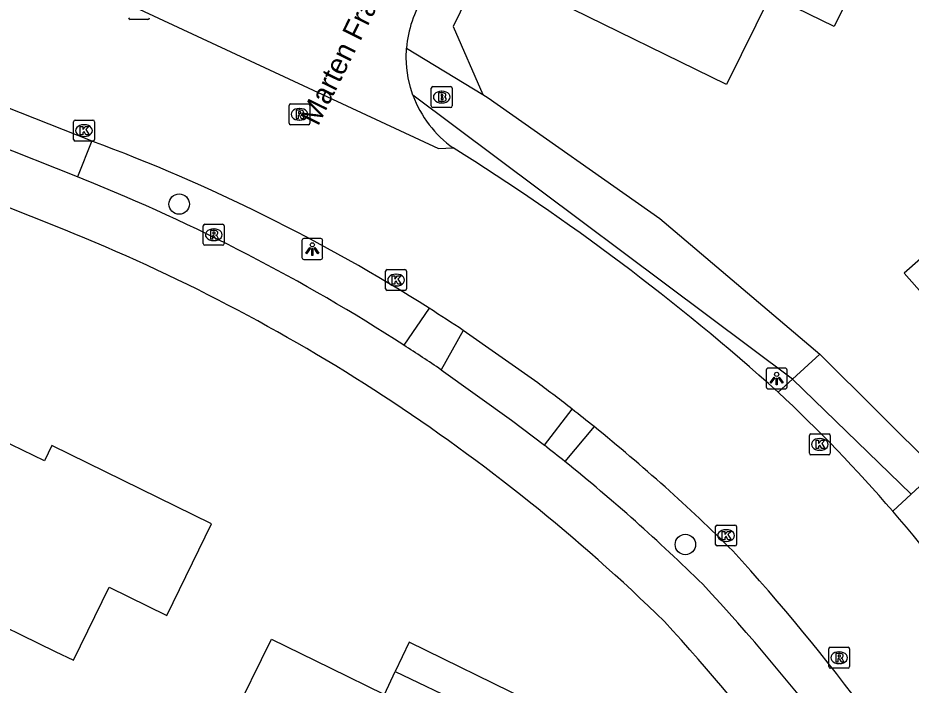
# Model space of a CAD drawing. Extents: x 157321 to 158827, y 386650 to 388532.
# Drawn here: x 158442.81 to 158485.6, y 387270.87 to 387302.85 of the extents above; entities that cross this region are included whole.
import ezdxf

# ---------------------------------------------------------------- set-up
doc = ezdxf.new("R2010")
doc.units = 0
for name, color, linetype in [('IMGEO_Berm_groen', 7, 'Continuous'), ('IMGEO_Boom', 7, 'Continuous'), ('IMGEO_Brandkraan', 7, 'Continuous'), ('IMGEO_Groenvoorziening', 7, 'Continuous'), ('IMGEO_Kolk', 7, 'Continuous'), ('IMGEO_Lichtpunt', 7, 'Continuous'), ('IMGEO_Openbare_ruimte_label', 7, 'Continuous'), ('IMGEO_Pand', 7, 'Continuous'), ('IMGEO_Pand_overbouw', 7, 'Continuous'), ('IMGEO_Rijbaan_lokaal_gesloten', 7, 'Continuous'), ('IMGEO_Rioolput', 7, 'Continuous'), ('IMGEO_Voetpad_open', 7, 'Continuous')]:
    doc.layers.add(name, color=color, linetype=linetype)

msp = doc.modelspace()

# ---------------------------------------------------------------- linework, layer by layer
at = {"layer": 'IMGEO_Berm_groen'}
for points in [[(158462.506, 387288.933), (158461.305, 387287.16)], [(158470.412, 387283.258), (158469.016, 387281.579)]]:
    msp.add_lwpolyline(points, dxfattribs=at)
at = {"layer": 'IMGEO_Boom'}
for centre in [(158450.537, 387293.922), (158474.781, 387277.609)]:
    msp.add_circle(centre, 0.489, dxfattribs=at)
at = {"layer": 'IMGEO_Brandkraan'}
for p, q in [((158462.612, 387298.625), (158462.612, 387299.477)), ((158462.687, 387299.551), (158463.539, 387299.551)), ((158463.1, 387299.331), (158463.125, 387299.331)), ((158463.613, 387299.477), (158463.613, 387298.625)), ((158463.539, 387298.551), (158462.687, 387298.551)), ((158463.123, 387298.771), (158463.098, 387298.771))]:
    msp.add_line(p, q, dxfattribs=at)
for points in [[(158462.612, 387298.625), (158462.612, 387299.477)], [(158462.687, 387299.551), (158463.539, 387299.551)], [(158462.96, 387299.251), (158462.96, 387298.851), (158463.173, 387298.851)], [(158463.191, 387299.251), (158462.96, 387299.251)], [(158463.613, 387299.477), (158463.613, 387298.625)], [(158463.139, 387299.17), (158463.085, 387299.17), (158463.085, 387299.094)], [(158463.085, 387299.094), (158463.138, 387299.094)], [(158463.147, 387299.018), (158463.085, 387299.018), (158463.085, 387298.937)], [(158463.085, 387298.937), (158463.147, 387298.937)], [(158463.539, 387298.551), (158462.687, 387298.551)]]:
    msp.add_lwpolyline(points, dxfattribs=at)
for centre, radius, start, end in [((158462.689, 387299.475), 0.0765, 91.552, 178.448), ((158462.689, 387299.475), 0.0765, 91.552, 178.448), ((158463.195, 387299.106), 0.145, 59.4692, 91.5367), ((158463.537, 387299.475), 0.0765, 1.552, 88.448), ((158463.537, 387299.475), 0.0765, 1.552, 88.448), ((158463.14, 387299.132), 0.0379, 267.8285, 90.9355), ((158463.148, 387298.977), 0.0404, 269.8759, 90.5077), ((158463.179, 387299.102), 0.251, 268.6676, 293.5347), ((158463.22, 387299.153), 0.0922, 285.5137, 58.1501), ((158463.225, 387298.961), 0.105, 301.3115, 78.989), ((158462.689, 387298.627), 0.0765, 181.552, 268.448), ((158462.689, 387298.627), 0.0765, 181.552, 268.448), ((158463.537, 387298.627), 0.0765, 271.552, 358.448), ((158463.537, 387298.627), 0.0765, 271.552, 358.448)]:
    msp.add_arc(centre, radius, start, end, dxfattribs=at)
for centre, major_axis, ratio, start_param, end_param in [((158463.099, 387299.051), (-0.387, 0.002), 0.722429, 4.712389, 7.853982), ((158463.124, 387299.051), (-0.39, 0.002), 0.717154, 1.570796, 4.712389)]:
    msp.add_ellipse(centre, major_axis=major_axis, ratio=ratio, start_param=start_param, end_param=end_param, dxfattribs=at)
at = {"layer": 'IMGEO_Groenvoorziening'}
msp.add_lwpolyline([(158468.729, 387312.824), (158463.66, 387302.435), (158465.081, 387299.176)], dxfattribs=at)
at = {"layer": 'IMGEO_Kolk'}
for p, q in [((158449.043, 387302.775), (158448.191, 387302.775)), ((158445.479, 387297.019), (158445.479, 387297.871)), ((158445.554, 387297.945), (158446.406, 387297.945)), ((158445.967, 387297.725), (158445.992, 387297.725)), ((158446.48, 387297.871), (158446.48, 387297.019)), ((158445.99, 387297.165), (158445.965, 387297.165)), ((158446.406, 387296.945), (158445.554, 387296.945)), ((158460.425, 387289.858), (158460.425, 387290.71)), ((158460.5, 387290.784), (158461.352, 387290.784)), ((158461.426, 387290.71), (158461.426, 387289.858)), ((158460.913, 387290.564), (158460.938, 387290.564)), ((158460.936, 387290.004), (158460.911, 387290.004)), ((158461.352, 387289.784), (158460.5, 387289.784)), ((158480.722, 387281.981), (158480.722, 387282.833)), ((158480.797, 387282.907), (158481.649, 387282.907)), ((158481.21, 387282.687), (158481.235, 387282.687)), ((158481.723, 387282.833), (158481.723, 387281.981)), ((158481.233, 387282.127), (158481.208, 387282.127)), ((158481.649, 387281.907), (158480.797, 387281.907)), ((158476.231, 387277.613), (158476.231, 387278.465)), ((158476.306, 387278.539), (158477.158, 387278.539)), ((158476.719, 387278.319), (158476.744, 387278.319)), ((158477.232, 387278.465), (158477.232, 387277.613)), ((158477.158, 387277.539), (158476.306, 387277.539)), ((158476.742, 387277.759), (158476.717, 387277.759))]:
    msp.add_line(p, q, dxfattribs=at)
for points in [[(158449.043, 387302.775), (158448.191, 387302.775)], [(158445.479, 387297.019), (158445.479, 387297.871)], [(158445.554, 387297.945), (158446.406, 387297.945)], [(158445.8, 387297.645), (158445.923, 387297.645), (158445.923, 387297.494), (158446.053, 387297.645), (158446.217, 387297.645), (158446.071, 387297.494), (158446.224, 387297.245), (158446.072, 387297.245), (158445.987, 387297.409), (158445.923, 387297.342), (158445.923, 387297.245), (158445.8, 387297.245), (158445.8, 387297.645)], [(158446.48, 387297.871), (158446.48, 387297.019)], [(158446.406, 387296.945), (158445.554, 387296.945)], [(158460.425, 387289.858), (158460.425, 387290.71)], [(158460.5, 387290.784), (158461.352, 387290.784)], [(158461.426, 387290.71), (158461.426, 387289.858)], [(158460.746, 387290.484), (158460.869, 387290.484), (158460.869, 387290.333), (158460.999, 387290.484), (158461.163, 387290.484), (158461.017, 387290.333), (158461.17, 387290.084), (158461.018, 387290.084), (158460.933, 387290.248), (158460.869, 387290.181), (158460.869, 387290.084), (158460.746, 387290.084), (158460.746, 387290.484)], [(158461.352, 387289.784), (158460.5, 387289.784)], [(158480.722, 387281.981), (158480.722, 387282.833)], [(158480.797, 387282.907), (158481.649, 387282.907)], [(158481.043, 387282.607), (158481.166, 387282.607), (158481.166, 387282.456), (158481.296, 387282.607), (158481.46, 387282.607), (158481.314, 387282.456), (158481.467, 387282.207), (158481.315, 387282.207), (158481.23, 387282.371), (158481.166, 387282.304), (158481.166, 387282.207), (158481.043, 387282.207), (158481.043, 387282.607)], [(158481.723, 387282.833), (158481.723, 387281.981)], [(158481.649, 387281.907), (158480.797, 387281.907)], [(158476.231, 387277.613), (158476.231, 387278.465)], [(158476.306, 387278.539), (158477.158, 387278.539)], [(158477.232, 387278.465), (158477.232, 387277.613)], [(158476.552, 387278.239), (158476.675, 387278.239), (158476.675, 387278.088), (158476.805, 387278.239), (158476.969, 387278.239), (158476.823, 387278.088), (158476.976, 387277.839), (158476.824, 387277.839), (158476.739, 387278.003), (158476.675, 387277.936), (158476.675, 387277.839), (158476.552, 387277.839), (158476.552, 387278.239)], [(158477.158, 387277.539), (158476.306, 387277.539)]]:
    msp.add_lwpolyline(points, dxfattribs=at)
for centre, start, end in [((158448.193, 387302.851), 181.552, 268.448), ((158448.193, 387302.851), 181.552, 268.448), ((158449.041, 387302.851), 271.552, 358.448), ((158449.041, 387302.851), 271.552, 358.448), ((158445.556, 387297.869), 91.552, 178.448), ((158445.556, 387297.869), 91.552, 178.448), ((158446.404, 387297.869), 1.552, 88.448), ((158446.404, 387297.869), 1.552, 88.448), ((158445.556, 387297.021), 181.552, 268.448), ((158445.556, 387297.021), 181.552, 268.448), ((158446.404, 387297.021), 271.552, 358.448), ((158446.404, 387297.021), 271.552, 358.448), ((158460.502, 387290.708), 91.552, 178.448), ((158460.502, 387290.708), 91.552, 178.448), ((158461.35, 387290.708), 1.552, 88.448), ((158461.35, 387290.708), 1.552, 88.448), ((158460.502, 387289.86), 181.552, 268.448), ((158460.502, 387289.86), 181.552, 268.448), ((158461.35, 387289.86), 271.552, 358.448), ((158461.35, 387289.86), 271.552, 358.448), ((158480.799, 387282.831), 91.552, 178.448), ((158480.799, 387282.831), 91.552, 178.448), ((158481.647, 387282.831), 1.552, 88.448), ((158481.647, 387282.831), 1.552, 88.448), ((158480.799, 387281.983), 181.552, 268.448), ((158480.799, 387281.983), 181.552, 268.448), ((158481.647, 387281.983), 271.552, 358.448), ((158481.647, 387281.983), 271.552, 358.448), ((158476.308, 387278.463), 91.552, 178.448), ((158476.308, 387278.463), 91.552, 178.448), ((158477.156, 387278.463), 1.552, 88.448), ((158477.156, 387278.463), 1.552, 88.448), ((158476.308, 387277.615), 181.552, 268.448), ((158476.308, 387277.615), 181.552, 268.448), ((158477.156, 387277.615), 271.552, 358.448), ((158477.156, 387277.615), 271.552, 358.448)]:
    msp.add_arc(centre, 0.0765, start, end, dxfattribs=at)
for centre, major_axis, ratio, start_param, end_param in [((158445.966, 387297.445), (-0.387, 0.002), 0.722429, 4.712389, 7.853982), ((158445.991, 387297.445), (-0.39, 0.002), 0.717154, 1.570796, 4.712389), ((158460.912, 387290.284), (-0.387, 0.002), 0.722429, 4.712389, 7.853982), ((158460.937, 387290.284), (-0.39, 0.002), 0.717154, 1.570796, 4.712389), ((158481.209, 387282.407), (-0.387, 0.002), 0.722429, 4.712389, 7.853982), ((158481.234, 387282.407), (-0.39, 0.002), 0.717154, 1.570796, 4.712389), ((158476.718, 387278.039), (-0.387, 0.002), 0.722429, 4.712389, 7.853982), ((158476.743, 387278.039), (-0.39, 0.002), 0.717154, 1.570796, 4.712389)]:
    msp.add_ellipse(centre, major_axis=major_axis, ratio=ratio, start_param=start_param, end_param=end_param, dxfattribs=at)
at = {"layer": 'IMGEO_Lichtpunt'}
for p, q in [((158456.414, 387292.173), (158456.414, 387291.366)), ((158456.414, 387292.173), (158456.414, 387291.366)), ((158457.316, 387292.268), (158456.508, 387292.268)), ((158457.316, 387292.268), (158456.508, 387292.268)), ((158457.41, 387291.366), (158457.41, 387292.173)), ((158457.41, 387291.366), (158457.41, 387292.173)), ((158456.508, 387291.272), (158457.316, 387291.272)), ((158456.508, 387291.272), (158457.316, 387291.272)), ((158479.559, 387286.063), (158478.751, 387286.063)), ((158479.559, 387286.063), (158478.751, 387286.063)), ((158478.657, 387285.968), (158478.657, 387285.161)), ((158478.657, 387285.968), (158478.657, 387285.161)), ((158479.653, 387285.161), (158479.653, 387285.968)), ((158479.653, 387285.161), (158479.653, 387285.968)), ((158478.751, 387285.067), (158479.559, 387285.067)), ((158478.751, 387285.067), (158479.559, 387285.067))]:
    msp.add_line(p, q, dxfattribs=at)
for points in [[(158456.788, 387291.837), (158456.827, 387291.809), (158456.639, 387291.547), (158456.601, 387291.574), (158456.788, 387291.837)], [(158456.89, 387291.789), (158456.937, 387291.789), (158456.937, 387291.467), (158456.89, 387291.467), (158456.89, 387291.789)], [(158457, 387291.809), (158457.038, 387291.836), (158457.225, 387291.574), (158457.186, 387291.546), (158457, 387291.809)], [(158479.031, 387285.632), (158479.07, 387285.604), (158478.882, 387285.342), (158478.844, 387285.369), (158479.031, 387285.632)], [(158479.133, 387285.584), (158479.18, 387285.584), (158479.18, 387285.262), (158479.133, 387285.262), (158479.133, 387285.584)], [(158479.243, 387285.604), (158479.281, 387285.631), (158479.468, 387285.369), (158479.429, 387285.341), (158479.243, 387285.604)]]:
    msp.add_lwpolyline(points, dxfattribs=at)
for centre in [(158456.913, 387291.971), (158479.156, 387285.766)]:
    msp.add_circle(centre, 0.0994, dxfattribs=at)
for centre, start, end in [((158456.508, 387292.173), 90, 180), ((158456.508, 387292.173), 90, 180), ((158457.316, 387292.173), 0, 90), ((158457.316, 387292.173), 0, 90), ((158456.508, 387291.366), 180, 270), ((158456.508, 387291.366), 180, 270), ((158457.316, 387291.366), 270, 0), ((158457.316, 387291.366), 270, 360), ((158478.751, 387285.968), 90, 180), ((158478.751, 387285.968), 90, 180), ((158479.559, 387285.968), 0, 90), ((158479.559, 387285.968), 0, 90), ((158478.751, 387285.161), 180, 270), ((158478.751, 387285.161), 180, 270), ((158479.559, 387285.161), 270, 0), ((158479.559, 387285.161), 270, 360)]:
    msp.add_arc(centre, 0.0946, start, end, dxfattribs=at)
at = {"layer": 'IMGEO_Pand'}
for points in [[(158485.11, 387308.9), (158481.91, 387302.43), (158478.858, 387303.935), (158476.75, 387299.66), (158468.66, 387303.61), (158472.39, 387311.24), (158476.64, 387309.149), (158478.191, 387312.303), (158485.11, 387308.9)], [(158497.91, 387291.06), (158497.972, 387292.698), (158500, 387294.464), (158500.34, 387294.76), (158500, 387295.15), (158498.548, 387296.817), (158500.205, 387298.261), (158497.149, 387301.769), (158495.492, 387300.326), (158495.07, 387300.81), (158494.764, 387300.542), (158491, 387297.25), (158491.79, 387296.35), (158485.26, 387290.61), (158488.78, 387286.63), (158489.372, 387287.15), (158495.873, 387279.752), (158498.872, 387282.386), (158499.662, 387281.487), (158500, 387281.784), (158503.41, 387284.78), (158500, 387288.674), (158497.91, 387291.06)], [(158452.088, 387278.596), (158444.439, 387282.348), (158444.086, 387281.616), (158441.979, 387282.634)], [(158440.547, 387274.464), (158444.604, 387272.483), (158445.47, 387272.06), (158447.181, 387275.559), (158449.94, 387274.21), (158452.088, 387278.596)], [(158451.101, 387265.21), (158454.959, 387273.079), (158457.768, 387271.698), (158460.364, 387270.421), (158460.887, 387271.523), (158464.227, 387269.921)]]:
    msp.add_lwpolyline(points, dxfattribs=at)
at = {"layer": 'IMGEO_Pand_overbouw'}
msp.add_lwpolyline([(158461.557, 387272.935), (158460.887, 387271.523), (158464.227, 387269.921), (158466.576, 387268.794), (158467.225, 387270.153)], close=True, dxfattribs=at)
at = {"layer": 'IMGEO_Rijbaan_lokaal_gesloten'}
for points in [[(158448.774, 387303.642), (158448.62, 387303.273), (158462.957, 387296.583), (158463.667, 387296.613)], [(158461.733, 387299.141), (158461.614, 387299.508), (158461.503, 387299.974), (158461.434, 387300.447), (158461.408, 387300.925), (158461.425, 387301.403)], [(158442.232, 387298.584), (158446.358, 387296.947)], [(158467.712, 387285.353), (158464.144, 387287.867)]]:
    msp.add_lwpolyline(points, dxfattribs=at)
for centre, radius, start, end in [((158466.76, 387300.975), 5.352, 147.1452, 175.4166), ((158466.75, 387300.975), 5.341, 200.0821, 234.7522), ((158416.406, 387216.319), 86.011, 57.5901, 69.62092), ((158404.129, 387201.288), 112.391, 48.07749, 58.01198), ((158418.636, 387219.732), 81.935, 56.26085, 57.62751), ((158418.125, 387218.718), 83.061, 51.9116, 53.3447), ((158430.661, 387232.633), 71.351, 40.74919, 47.11251), ((158413.982, 387213.358), 89.835, 51.08643, 51.94116), ((158415.943, 387215.834), 86.677, 45.16692, 51.06679), ((158407.464, 387212.973), 101.758, 31.53065, 40.60987), ((158401.414, 387208.462), 102.276, 30.81213, 42.30553)]:
    msp.add_arc(centre, radius, start, end, dxfattribs=at)
at = {"layer": 'IMGEO_Rioolput'}
for p, q in [((158455.798, 387297.8), (158455.798, 387298.652)), ((158455.873, 387298.726), (158456.725, 387298.726)), ((158456.286, 387298.506), (158456.311, 387298.506)), ((158456.799, 387298.652), (158456.799, 387297.8)), ((158456.725, 387297.726), (158455.873, 387297.726)), ((158456.309, 387297.946), (158456.284, 387297.946)), ((158451.693, 387292.028), (158451.693, 387292.88)), ((158451.768, 387292.954), (158452.62, 387292.954)), ((158452.694, 387292.88), (158452.694, 387292.028)), ((158452.181, 387292.734), (158452.206, 387292.734)), ((158452.204, 387292.174), (158452.179, 387292.174)), ((158452.62, 387291.954), (158451.768, 387291.954)), ((158481.647, 387271.756), (158481.647, 387272.608)), ((158481.722, 387272.682), (158482.574, 387272.682)), ((158482.135, 387272.462), (158482.16, 387272.462)), ((158482.648, 387272.608), (158482.648, 387271.756)), ((158482.158, 387271.902), (158482.133, 387271.902)), ((158482.574, 387271.682), (158481.722, 387271.682))]:
    msp.add_line(p, q, dxfattribs=at)
for points in [[(158455.798, 387297.8), (158455.798, 387298.652)], [(158455.873, 387298.726), (158456.725, 387298.726)], [(158456.387, 387298.424), (158456.135, 387298.426), (158456.135, 387298.026)], [(158456.799, 387298.652), (158456.799, 387297.8)], [(158456.135, 387298.026), (158456.259, 387298.026), (158456.259, 387298.188), (158456.27, 387298.188)], [(158456.313, 387298.345), (158456.259, 387298.345), (158456.259, 387298.264)], [(158456.259, 387298.264), (158456.311, 387298.264)], [(158456.317, 387298.159), (158456.388, 387298.026), (158456.528, 387298.026), (158456.463, 387298.152)], [(158456.725, 387297.726), (158455.873, 387297.726)], [(158451.693, 387292.028), (158451.693, 387292.88)], [(158451.768, 387292.954), (158452.62, 387292.954)], [(158452.694, 387292.88), (158452.694, 387292.028)], [(158452.282, 387292.652), (158452.03, 387292.654), (158452.03, 387292.254)], [(158452.03, 387292.254), (158452.154, 387292.254), (158452.154, 387292.416), (158452.165, 387292.416)], [(158452.208, 387292.573), (158452.154, 387292.573), (158452.154, 387292.492)], [(158452.154, 387292.492), (158452.206, 387292.492)], [(158452.212, 387292.387), (158452.283, 387292.254), (158452.423, 387292.254), (158452.358, 387292.38)], [(158452.62, 387291.954), (158451.768, 387291.954)], [(158481.647, 387271.756), (158481.647, 387272.608)], [(158481.722, 387272.682), (158482.574, 387272.682)], [(158482.236, 387272.38), (158481.984, 387272.382), (158481.984, 387271.982)], [(158482.162, 387272.301), (158482.108, 387272.301), (158482.108, 387272.22)], [(158482.648, 387272.608), (158482.648, 387271.756)], [(158481.984, 387271.982), (158482.108, 387271.982), (158482.108, 387272.144), (158482.119, 387272.144)], [(158482.108, 387272.22), (158482.16, 387272.22)], [(158482.166, 387272.115), (158482.237, 387271.982), (158482.377, 387271.982), (158482.312, 387272.108)], [(158482.574, 387271.682), (158481.722, 387271.682)]]:
    msp.add_lwpolyline(points, dxfattribs=at)
for centre, radius, start, end in [((158455.875, 387298.65), 0.0765, 91.552, 178.448), ((158455.875, 387298.65), 0.0765, 91.552, 178.448), ((158456.386, 387298.314), 0.109, 350.3612, 89.416), ((158456.723, 387298.65), 0.0765, 1.552, 88.448), ((158456.723, 387298.65), 0.0765, 1.552, 88.448), ((158456.269, 387298.135), 0.0533, 26.0293, 88.6989), ((158456.295, 387298.453), 0.19, 274.7715, 282.9687), ((158456.319, 387298.249), 0.0964, 77.0061, 93.1865), ((158456.333, 387298.306), 0.0378, 276.6634, 79.6772), ((158456.384, 387298.314), 0.112, 277.5842, 350.9817), ((158456.368, 387298.099), 0.108, 29.5134, 73.7905), ((158455.875, 387297.802), 0.0765, 181.552, 268.448), ((158455.875, 387297.802), 0.0765, 181.552, 268.448), ((158456.723, 387297.802), 0.0765, 271.552, 358.448), ((158456.723, 387297.802), 0.0765, 271.552, 358.448), ((158451.77, 387292.878), 0.0765, 91.552, 178.448), ((158451.77, 387292.878), 0.0765, 91.552, 178.448), ((158452.618, 387292.878), 0.0765, 1.552, 88.448), ((158452.618, 387292.878), 0.0765, 1.552, 88.448), ((158452.164, 387292.363), 0.0533, 26.0293, 88.6989), ((158452.19, 387292.681), 0.19, 274.7715, 282.9687), ((158452.214, 387292.477), 0.0964, 77.0061, 93.1865), ((158452.228, 387292.534), 0.0378, 276.6634, 79.6772), ((158452.281, 387292.542), 0.109, 350.3612, 89.416), ((158452.279, 387292.542), 0.112, 277.5842, 350.9817), ((158452.263, 387292.327), 0.108, 29.5134, 73.7905), ((158451.77, 387292.03), 0.0765, 181.552, 268.448), ((158451.77, 387292.03), 0.0765, 181.552, 268.448), ((158452.618, 387292.03), 0.0765, 271.552, 358.448), ((158452.618, 387292.03), 0.0765, 271.552, 358.448), ((158481.724, 387272.606), 0.0765, 91.552, 178.448), ((158481.724, 387272.606), 0.0765, 91.552, 178.448), ((158482.168, 387272.205), 0.0964, 77.0061, 93.1865), ((158482.182, 387272.262), 0.0378, 276.6634, 79.6772), ((158482.235, 387272.27), 0.109, 350.3612, 89.416), ((158482.572, 387272.606), 0.0765, 1.552, 88.448), ((158482.572, 387272.606), 0.0765, 1.552, 88.448), ((158482.118, 387272.091), 0.0533, 26.0293, 88.6989), ((158482.144, 387272.409), 0.19, 274.7715, 282.9687), ((158482.233, 387272.27), 0.112, 277.5842, 350.9817), ((158482.217, 387272.055), 0.108, 29.5134, 73.7905), ((158481.724, 387271.758), 0.0765, 181.552, 268.448), ((158481.724, 387271.758), 0.0765, 181.552, 268.448), ((158482.572, 387271.758), 0.0765, 271.552, 358.448), ((158482.572, 387271.758), 0.0765, 271.552, 358.448)]:
    msp.add_arc(centre, radius, start, end, dxfattribs=at)
for centre, major_axis, ratio, start_param, end_param in [((158456.285, 387298.226), (-0.387, 0.002), 0.722429, 4.712389, 7.853982), ((158456.31, 387298.226), (-0.39, 0.002), 0.717154, 1.570796, 4.712389), ((158452.18, 387292.454), (-0.387, 0.002), 0.722429, 4.712389, 7.853982), ((158452.205, 387292.454), (-0.39, 0.002), 0.717154, 1.570796, 4.712389), ((158482.134, 387272.182), (-0.387, 0.002), 0.722429, 4.712389, 7.853982), ((158482.159, 387272.182), (-0.39, 0.002), 0.717154, 1.570796, 4.712389)]:
    msp.add_ellipse(centre, major_axis=major_axis, ratio=ratio, start_param=start_param, end_param=end_param, dxfattribs=at)
at = {"layer": 'IMGEO_Voetpad_open'}
for points in [[(158445.012, 387292.709), (158371.421, 387322.022), (158369.396, 387322.841)], [(158461.425, 387301.403), (158465.081, 387299.176)], [(158479.907, 387285.533), (158461.733, 387299.141)], [(158465.081, 387299.176), (158465.333, 387299.016), (158473.556, 387293.227), (158481.229, 387286.727)], [(158445.664, 387295.226), (158441.544, 387296.865)], [(158446.358, 387296.947), (158445.664, 387295.226)], [(158445.941, 387295.116), (158445.664, 387295.226)], [(158464.144, 387287.867), (158463.078, 387285.985)], [(158481.229, 387286.727), (158479.907, 387285.533)], [(158481.229, 387286.727), (158486.833, 387281.155)], [(158463.078, 387285.985), (158466.456, 387283.572), (158468.03, 387282.364)], [(158479.22, 387284.912), (158479.907, 387285.533)], [(158485.596, 387280.017), (158479.907, 387285.533)], [(158468.03, 387282.364), (158469.363, 387284.092)], [(158486.833, 387281.155), (158485.596, 387280.017)], [(158484.715, 387279.208), (158485.596, 387280.017)]]:
    msp.add_lwpolyline(points, dxfattribs=at)
for centre, radius, start, end in [((158412.172, 387211.091), 90.557, 57.14155, 68.10515), ((158411.94, 387210.674), 88.451, 45.64309, 68.04326), ((158414.264, 387214.254), 86.765, 55.76452, 57.16913), ((158399.679, 387195.5), 110.531, 51.14843, 51.80175), ((158411.582, 387210.423), 91.443, 45.55368, 51.0909), ((158404.466, 387209.474), 97.204, 31.2055, 42.95025), ((158399.561, 387205.835), 100.713, 31.5209, 42.53083)]:
    msp.add_arc(centre, radius, start, end, dxfattribs=at)

# ---------------------------------------------------------------- texts
at = {"layer": 'IMGEO_Openbare_ruimte_label'}
msp.add_text('Marten Frans Elkerboutlaan', height=1, rotation=63.6399, dxfattribs=at).set_placement((158457.189, 387297.625))

doc.saveas('drawing.dxf')
